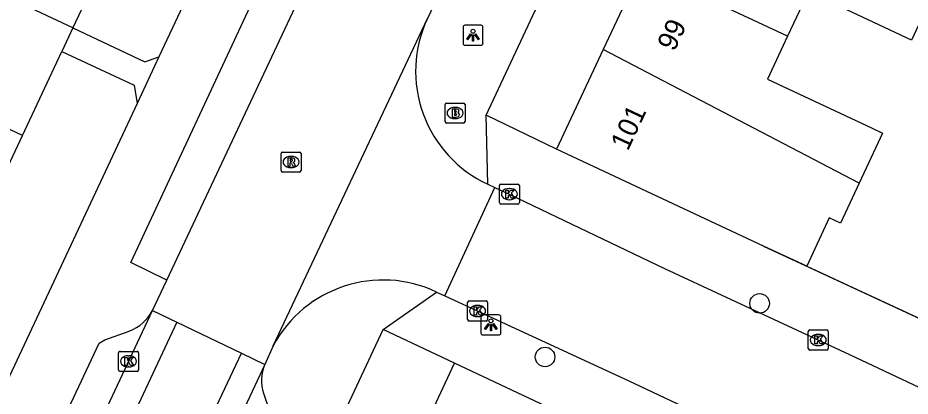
# Model space of a CAD drawing. Extents: x 159822 to 160765, y 380693 to 381634.
# Drawn here: x 160094.7 to 160139.34, y 381303.51 to 381322.41 of the extents above; entities that cross this region are included whole.
import ezdxf

# ---------------------------------------------------------------- set-up
doc = ezdxf.new("R2010")
doc.units = 0
for name, color, linetype in [('IMGEO_Boom', 7, 'Continuous'), ('IMGEO_Brandkraan', 7, 'Continuous'), ('IMGEO_Kolk', 7, 'Continuous'), ('IMGEO_Lichtpunt', 7, 'Continuous'), ('IMGEO_Muur', 7, 'Continuous'), ('IMGEO_Pand', 7, 'Continuous'), ('IMGEO_Pand_nummerreeks', 7, 'Continuous'), ('IMGEO_Rijbaan_lokaal_gesloten', 7, 'Continuous'), ('IMGEO_Rijbaan_lokaal_open', 7, 'Continuous'), ('IMGEO_Rioolput', 7, 'Continuous'), ('IMGEO_Voetpad_open', 7, 'Continuous')]:
    doc.layers.add(name, color=color, linetype=linetype)

msp = doc.modelspace()

# ---------------------------------------------------------------- linework, layer by layer
at = {"layer": 'IMGEO_Boom'}
for centre in [(160131.811, 381308.143), (160121.076, 381305.467)]:
    msp.add_circle(centre, 0.489, dxfattribs=at)
at = {"layer": 'IMGEO_Brandkraan'}
for p, q in [((160116.073, 381317.23), (160116.073, 381318.082)), ((160116.148, 381318.156), (160117, 381318.156)), ((160116.561, 381317.936), (160116.586, 381317.936)), ((160117.074, 381318.082), (160117.074, 381317.23)), ((160117, 381317.156), (160116.148, 381317.156)), ((160116.584, 381317.376), (160116.559, 381317.376))]:
    msp.add_line(p, q, dxfattribs=at)
for points in [[(160116.073, 381317.23), (160116.073, 381318.082)], [(160116.148, 381318.156), (160117, 381318.156)], [(160117.074, 381318.082), (160117.074, 381317.23)], [(160116.421, 381317.856), (160116.421, 381317.456), (160116.634, 381317.456)], [(160116.652, 381317.856), (160116.421, 381317.856)], [(160116.6, 381317.775), (160116.546, 381317.775), (160116.546, 381317.699)], [(160116.546, 381317.699), (160116.599, 381317.699)], [(160116.608, 381317.623), (160116.546, 381317.623), (160116.546, 381317.542)], [(160116.546, 381317.542), (160116.608, 381317.542)], [(160117, 381317.156), (160116.148, 381317.156)]]:
    msp.add_lwpolyline(points, dxfattribs=at)
for centre, radius, start, end in [((160116.15, 381318.08), 0.0765, 91.552, 178.448), ((160116.15, 381318.08), 0.0765, 91.552, 178.448), ((160116.998, 381318.08), 0.0765, 1.552, 88.448), ((160116.998, 381318.08), 0.0765, 1.552, 88.448), ((160116.601, 381317.737), 0.0379, 267.8285, 90.9355), ((160116.609, 381317.582), 0.0404, 269.8759, 90.5077), ((160116.64, 381317.707), 0.251, 268.6676, 293.5347), ((160116.656, 381317.711), 0.145, 59.4692, 91.5367), ((160116.681, 381317.758), 0.0922, 285.5137, 58.1501), ((160116.686, 381317.566), 0.105, 301.3115, 78.989), ((160116.15, 381317.232), 0.0765, 181.552, 268.448), ((160116.15, 381317.232), 0.0765, 181.552, 268.448), ((160116.998, 381317.232), 0.0765, 271.552, 358.448), ((160116.998, 381317.232), 0.0765, 271.552, 358.448)]:
    msp.add_arc(centre, radius, start, end, dxfattribs=at)
for centre, major_axis, ratio, start_param, end_param in [((160116.56, 381317.656), (-0.387, 0.002), 0.722429, 4.712389, 7.853982), ((160116.585, 381317.656), (-0.39, 0.002), 0.717154, 1.570796, 4.712389)]:
    msp.add_ellipse(centre, major_axis=major_axis, ratio=ratio, start_param=start_param, end_param=end_param, dxfattribs=at)
at = {"layer": 'IMGEO_Kolk'}
for p, q in [((160118.789, 381313.177), (160118.789, 381314.029)), ((160118.864, 381314.103), (160119.716, 381314.103)), ((160119.79, 381314.029), (160119.79, 381313.177)), ((160119.277, 381313.883), (160119.302, 381313.883)), ((160119.716, 381313.103), (160118.864, 381313.103)), ((160119.3, 381313.323), (160119.275, 381313.323)), ((160117.2, 381307.336), (160117.2, 381308.188)), ((160117.275, 381308.262), (160118.127, 381308.262)), ((160118.201, 381308.188), (160118.201, 381307.336)), ((160117.688, 381308.042), (160117.713, 381308.042)), ((160118.127, 381307.262), (160117.275, 381307.262)), ((160117.711, 381307.482), (160117.686, 381307.482)), ((160134.321, 381306.813), (160135.173, 381306.813)), ((160134.246, 381305.887), (160134.246, 381306.739)), ((160134.734, 381306.593), (160134.759, 381306.593)), ((160135.247, 381306.739), (160135.247, 381305.887)), ((160134.757, 381306.033), (160134.732, 381306.033)), ((160099.735, 381304.82), (160099.735, 381305.672)), ((160099.81, 381305.746), (160100.662, 381305.746)), ((160100.223, 381305.526), (160100.248, 381305.526)), ((160100.736, 381305.672), (160100.736, 381304.82)), ((160135.173, 381305.813), (160134.321, 381305.813)), ((160100.662, 381304.746), (160099.81, 381304.746)), ((160100.246, 381304.966), (160100.221, 381304.966))]:
    msp.add_line(p, q, dxfattribs=at)
for points in [[(160118.789, 381313.177), (160118.789, 381314.029)], [(160118.864, 381314.103), (160119.716, 381314.103)], [(160119.79, 381314.029), (160119.79, 381313.177)], [(160119.11, 381313.803), (160119.233, 381313.803), (160119.233, 381313.652), (160119.363, 381313.803), (160119.527, 381313.803), (160119.381, 381313.652), (160119.534, 381313.403), (160119.382, 381313.403), (160119.297, 381313.567), (160119.233, 381313.5), (160119.233, 381313.403), (160119.11, 381313.403), (160119.11, 381313.803)], [(160119.716, 381313.103), (160118.864, 381313.103)], [(160117.2, 381307.336), (160117.2, 381308.188)], [(160117.275, 381308.262), (160118.127, 381308.262)], [(160118.201, 381308.188), (160118.201, 381307.336)], [(160117.521, 381307.962), (160117.644, 381307.962), (160117.644, 381307.811), (160117.774, 381307.962), (160117.938, 381307.962), (160117.792, 381307.811), (160117.945, 381307.562), (160117.793, 381307.562), (160117.708, 381307.726), (160117.644, 381307.659), (160117.644, 381307.562), (160117.521, 381307.562), (160117.521, 381307.962)], [(160118.127, 381307.262), (160117.275, 381307.262)], [(160134.321, 381306.813), (160135.173, 381306.813)], [(160134.246, 381305.887), (160134.246, 381306.739)], [(160134.567, 381306.513), (160134.69, 381306.513), (160134.69, 381306.362), (160134.82, 381306.513), (160134.984, 381306.513), (160134.838, 381306.362), (160134.991, 381306.113), (160134.839, 381306.113), (160134.754, 381306.277), (160134.69, 381306.21), (160134.69, 381306.113), (160134.567, 381306.113), (160134.567, 381306.513)], [(160135.247, 381306.739), (160135.247, 381305.887)], [(160099.735, 381304.82), (160099.735, 381305.672)], [(160099.81, 381305.746), (160100.662, 381305.746)], [(160100.056, 381305.446), (160100.179, 381305.446), (160100.179, 381305.295), (160100.309, 381305.446), (160100.473, 381305.446), (160100.327, 381305.295), (160100.48, 381305.046), (160100.328, 381305.046), (160100.243, 381305.21), (160100.179, 381305.143), (160100.179, 381305.046), (160100.056, 381305.046), (160100.056, 381305.446)], [(160100.736, 381305.672), (160100.736, 381304.82)], [(160135.173, 381305.813), (160134.321, 381305.813)], [(160100.662, 381304.746), (160099.81, 381304.746)]]:
    msp.add_lwpolyline(points, dxfattribs=at)
for centre, start, end in [((160118.866, 381314.027), 91.552, 178.448), ((160118.866, 381314.027), 91.552, 178.448), ((160119.714, 381314.027), 1.552, 88.448), ((160119.714, 381314.027), 1.552, 88.448), ((160118.866, 381313.179), 181.552, 268.448), ((160118.866, 381313.179), 181.552, 268.448), ((160119.714, 381313.179), 271.552, 358.448), ((160119.714, 381313.179), 271.552, 358.448), ((160117.277, 381308.186), 91.552, 178.448), ((160117.277, 381308.186), 91.552, 178.448), ((160118.125, 381308.186), 1.552, 88.448), ((160118.125, 381308.186), 1.552, 88.448), ((160117.277, 381307.338), 181.552, 268.448), ((160117.277, 381307.338), 181.552, 268.448), ((160118.125, 381307.338), 271.552, 358.448), ((160118.125, 381307.338), 271.552, 358.448), ((160134.323, 381306.737), 91.552, 178.448), ((160134.323, 381306.737), 91.552, 178.448), ((160135.171, 381306.737), 1.552, 88.448), ((160135.171, 381306.737), 1.552, 88.448), ((160134.323, 381305.889), 181.552, 268.448), ((160134.323, 381305.889), 181.552, 268.448), ((160135.171, 381305.889), 271.552, 358.448), ((160135.171, 381305.889), 271.552, 358.448), ((160099.812, 381305.67), 91.552, 178.448), ((160099.812, 381305.67), 91.552, 178.448), ((160100.66, 381305.67), 1.552, 88.448), ((160100.66, 381305.67), 1.552, 88.448), ((160099.812, 381304.822), 181.552, 268.448), ((160099.812, 381304.822), 181.552, 268.448), ((160100.66, 381304.822), 271.552, 358.448), ((160100.66, 381304.822), 271.552, 358.448)]:
    msp.add_arc(centre, 0.0765, start, end, dxfattribs=at)
for centre, major_axis, ratio, start_param, end_param in [((160119.276, 381313.603), (-0.387, 0.002), 0.722429, 4.712389, 7.853982), ((160119.301, 381313.603), (-0.39, 0.002), 0.717154, 1.570796, 4.712389), ((160117.687, 381307.762), (-0.387, 0.002), 0.722429, 4.712389, 7.853982), ((160117.712, 381307.762), (-0.39, 0.002), 0.717154, 1.570796, 4.712389), ((160134.733, 381306.313), (-0.387, 0.002), 0.722429, 4.712389, 7.853982), ((160134.758, 381306.313), (-0.39, 0.002), 0.717154, 1.570796, 4.712389), ((160100.222, 381305.246), (-0.387, 0.002), 0.722429, 4.712389, 7.853982), ((160100.247, 381305.246), (-0.39, 0.002), 0.717154, 1.570796, 4.712389)]:
    msp.add_ellipse(centre, major_axis=major_axis, ratio=ratio, start_param=start_param, end_param=end_param, dxfattribs=at)
at = {"layer": 'IMGEO_Lichtpunt'}
for p, q in [((160116.975, 381321.947), (160116.975, 381321.14)), ((160116.975, 381321.947), (160116.975, 381321.14)), ((160117.877, 381322.042), (160117.069, 381322.042)), ((160117.877, 381322.042), (160117.069, 381322.042)), ((160117.971, 381321.14), (160117.971, 381321.947)), ((160117.971, 381321.14), (160117.971, 381321.947)), ((160117.069, 381321.046), (160117.877, 381321.046)), ((160117.069, 381321.046), (160117.877, 381321.046)), ((160117.866, 381307.469), (160117.866, 381306.662)), ((160117.866, 381307.469), (160117.866, 381306.662)), ((160118.768, 381307.564), (160117.96, 381307.564)), ((160118.768, 381307.564), (160117.96, 381307.564)), ((160118.862, 381306.662), (160118.862, 381307.469)), ((160118.862, 381306.662), (160118.862, 381307.469)), ((160117.96, 381306.568), (160118.768, 381306.568)), ((160117.96, 381306.568), (160118.768, 381306.568))]:
    msp.add_line(p, q, dxfattribs=at)
for points in [[(160117.349, 381321.611), (160117.388, 381321.583), (160117.2, 381321.321), (160117.162, 381321.348), (160117.349, 381321.611)], [(160117.451, 381321.563), (160117.498, 381321.563), (160117.498, 381321.241), (160117.451, 381321.241), (160117.451, 381321.563)], [(160117.561, 381321.583), (160117.599, 381321.61), (160117.786, 381321.348), (160117.747, 381321.32), (160117.561, 381321.583)], [(160118.24, 381307.133), (160118.279, 381307.105), (160118.091, 381306.843), (160118.053, 381306.87), (160118.24, 381307.133)], [(160118.342, 381307.085), (160118.389, 381307.085), (160118.389, 381306.763), (160118.342, 381306.763), (160118.342, 381307.085)], [(160118.452, 381307.105), (160118.49, 381307.132), (160118.677, 381306.87), (160118.638, 381306.842), (160118.452, 381307.105)]]:
    msp.add_lwpolyline(points, dxfattribs=at)
for centre in [(160117.474, 381321.745), (160118.365, 381307.267)]:
    msp.add_circle(centre, 0.0994, dxfattribs=at)
for centre, start, end in [((160117.069, 381321.947), 90, 180), ((160117.069, 381321.947), 90, 180), ((160117.877, 381321.947), 0, 90), ((160117.877, 381321.947), 0, 90), ((160117.069, 381321.14), 180, 270), ((160117.069, 381321.14), 180, 270), ((160117.877, 381321.14), 270, 0), ((160117.877, 381321.14), 270, 360), ((160117.96, 381307.469), 90, 180), ((160117.96, 381307.469), 90, 180), ((160118.768, 381307.469), 0, 90), ((160118.768, 381307.469), 0, 90), ((160117.96, 381306.662), 180, 270), ((160117.96, 381306.662), 180, 270), ((160118.768, 381306.662), 270, 0), ((160118.768, 381306.662), 270, 360)]:
    msp.add_arc(centre, 0.0946, start, end, dxfattribs=at)
at = {"layer": 'IMGEO_Muur'}
msp.add_lwpolyline([(160132.009, 381311.009), (160143.074, 381305.87)], dxfattribs=at)
at = {"layer": 'IMGEO_Pand'}
for points in [[(160099.542, 381326.37), (160097.45, 381321.91)], [(160097.45, 381321.91), (160090.669, 381325.092)], [(160126.482, 381324.943), (160126.02, 381325.159), (160123.99, 381320.83)], [(160133.205, 381321.494), (160126.367, 381324.703), (160126.482, 381324.943)], [(160140.503, 381323.628), (160139.414, 381321.305), (160134.252, 381323.726), (160133.205, 381321.494)], [(160094.93, 381316.539), (160082.954, 381322.167)], [(160097.45, 381321.91), (160096.893, 381320.724)], [(160133.205, 381321.494), (160132.201, 381319.352), (160137.405, 381316.912), (160137.962, 381316.651), (160136.79, 381314.152)], [(160094.93, 381316.539), (160096.893, 381320.724)], [(160123.99, 381320.83), (160121.655, 381315.852)], [(160136.79, 381314.152), (160123.99, 381320.83)], [(160092.258, 381312.476), (160092.885, 381312.18), (160094.93, 381316.539)], [(160134.175, 381309.996), (160132.009, 381311.009), (160121.655, 381315.852)], [(160136.79, 381314.152), (160135.853, 381312.155), (160135.297, 381312.416), (160134.175, 381309.996)], [(160114.387, 381300.548), (160116.549, 381305.151)], [(160123.457, 381301.906), (160116.549, 381305.151)]]:
    msp.add_lwpolyline(points, dxfattribs=at)
at = {"layer": 'IMGEO_Rijbaan_lokaal_gesloten'}
for points in [[(160070.611, 381242.154), (160074.295, 381250), (160101.43, 381307.786)], [(160102.66, 381307.196), (160094.482, 381289.744), (160074.041, 381246.213), (160071.864, 381241.581)], [(160075.165, 381240.07), (160086.808, 381264.863), (160102.688, 381298.872), (160105.882, 381305.652)], [(160107.052, 381305.091), (160081.165, 381250), (160079.248, 381245.92)]]:
    msp.add_lwpolyline(points, dxfattribs=at)
at = {"layer": 'IMGEO_Rijbaan_lokaal_open'}
for points in [[(160102.145, 381309.306), (160109.242, 381324.385)], [(160115.621, 381323.299), (160115.186, 381322.386)], [(160107.475, 381306.025), (160115.186, 381322.386)], [(160116.065, 381308.517), (160118.56, 381313.936)], [(160118.21, 381314.096), (160118.56, 381313.936)], [(160118.56, 381313.936), (160119.316, 381313.59), (160127.049, 381309.893), (160136.316, 381305.589), (160154.847, 381296.851)], [(160101.43, 381307.786), (160102.145, 381309.306)], [(160115.647, 381308.709), (160116.065, 381308.517)], [(160116.065, 381308.517), (160125.272, 381304.276), (160152.329, 381291.507)], [(160101.43, 381307.786), (160102.66, 381307.196)], [(160102.66, 381307.196), (160105.882, 381305.652)], [(160107.475, 381306.025), (160107.052, 381305.091)], [(160105.882, 381305.652), (160107.052, 381305.091)]]:
    msp.add_lwpolyline(points, dxfattribs=at)
for centre, radius, start, end in [((160120.833, 381319.749), 6.232, 154.9712, 245.1104), ((160112.974, 381303.065), 6.245, 64.6593, 151.705)]:
    msp.add_arc(centre, radius, start, end, dxfattribs=at)
at = {"layer": 'IMGEO_Rioolput'}
for p, q in [((160107.942, 381315.706), (160108.794, 381315.706)), ((160107.867, 381314.78), (160107.867, 381315.632)), ((160108.355, 381315.486), (160108.38, 381315.486)), ((160108.868, 381315.632), (160108.868, 381314.78)), ((160108.378, 381314.926), (160108.353, 381314.926)), ((160108.794, 381314.706), (160107.942, 381314.706))]:
    msp.add_line(p, q, dxfattribs=at)
for points in [[(160107.942, 381315.706), (160108.794, 381315.706)], [(160107.867, 381314.78), (160107.867, 381315.632)], [(160108.456, 381315.404), (160108.204, 381315.406), (160108.204, 381315.006)], [(160108.382, 381315.325), (160108.328, 381315.325), (160108.328, 381315.244)], [(160108.328, 381315.244), (160108.38, 381315.244)], [(160108.868, 381315.632), (160108.868, 381314.78)], [(160108.204, 381315.006), (160108.328, 381315.006), (160108.328, 381315.168), (160108.339, 381315.168)], [(160108.386, 381315.139), (160108.457, 381315.006), (160108.597, 381315.006), (160108.532, 381315.132)], [(160108.794, 381314.706), (160107.942, 381314.706)]]:
    msp.add_lwpolyline(points, dxfattribs=at)
for centre, radius, start, end in [((160107.944, 381315.63), 0.0765, 91.552, 178.448), ((160107.944, 381315.63), 0.0765, 91.552, 178.448), ((160108.792, 381315.63), 0.0765, 1.552, 88.448), ((160108.792, 381315.63), 0.0765, 1.552, 88.448), ((160108.364, 381315.433), 0.19, 274.7715, 282.9687), ((160108.388, 381315.229), 0.0964, 77.0061, 93.1865), ((160108.402, 381315.286), 0.0378, 276.6634, 79.6772), ((160108.455, 381315.294), 0.109, 350.3612, 89.416), ((160108.453, 381315.294), 0.112, 277.5842, 350.9817), ((160108.338, 381315.115), 0.0533, 26.0293, 88.6989), ((160108.437, 381315.079), 0.108, 29.5134, 73.7905), ((160107.944, 381314.782), 0.0765, 181.552, 268.448), ((160107.944, 381314.782), 0.0765, 181.552, 268.448), ((160108.792, 381314.782), 0.0765, 271.552, 358.448), ((160108.792, 381314.782), 0.0765, 271.552, 358.448)]:
    msp.add_arc(centre, radius, start, end, dxfattribs=at)
for centre, major_axis, ratio, start_param, end_param in [((160108.354, 381315.206), (-0.387, 0.002), 0.722429, 4.712389, 7.853982), ((160108.379, 381315.206), (-0.39, 0.002), 0.717154, 1.570796, 4.712389)]:
    msp.add_ellipse(centre, major_axis=major_axis, ratio=ratio, start_param=start_param, end_param=end_param, dxfattribs=at)
at = {"layer": 'IMGEO_Voetpad_open'}
for points in [[(160118.127, 381317.544), (160158.582, 381403.815)], [(160105.356, 381328.134), (160101.76, 381320.464)], [(160102.145, 381309.306), (160100.344, 381310.181), (160107.377, 381325.246), (160109.242, 381324.385)], [(160097.45, 381321.91), (160101.054, 381320.219), (160101.76, 381320.464)], [(160096.893, 381320.724), (160100.513, 381319.05), (160100.669, 381318.138)], [(160101.76, 381320.464), (160100.669, 381318.138)], [(160100.669, 381318.138), (160068.719, 381250), (160064.796, 381241.634)], [(160118.21, 381314.096), (160118.127, 381317.544)], [(160121.655, 381315.852), (160118.127, 381317.544)], [(160134.175, 381309.996), (160140.363, 381307.133)], [(160112.977, 381306.833), (160115.647, 381308.709)], [(160070.305, 381245.613), (160072.368, 381250), (160098.772, 381306.149), (160099.052, 381306.314), (160100.275, 381306.758)], [(160083.551, 381243.93), (160086.358, 381250), (160112.977, 381306.833)], [(160116.549, 381305.151), (160112.977, 381306.833)], [(160106.985, 381303.65), (160107.29, 381302.775)]]:
    msp.add_lwpolyline(points, dxfattribs=at)
for centre, radius, start, end in [((160099.542, 381308.744), 2.117, 290.2472, 333.0937), ((160108.852, 381304.285), 1.972, 155.8815, 198.7943)]:
    msp.add_arc(centre, radius, start, end, dxfattribs=at)

# ---------------------------------------------------------------- texts
at = {"layer": 'IMGEO_Pand_nummerreeks'}
for s, p in [('99', (160127.547, 381320.692)), ('101', (160125.218, 381315.724))]:
    msp.add_text(s, height=1, rotation=64.876, dxfattribs=at).set_placement(p)

doc.saveas('drawing.dxf')
